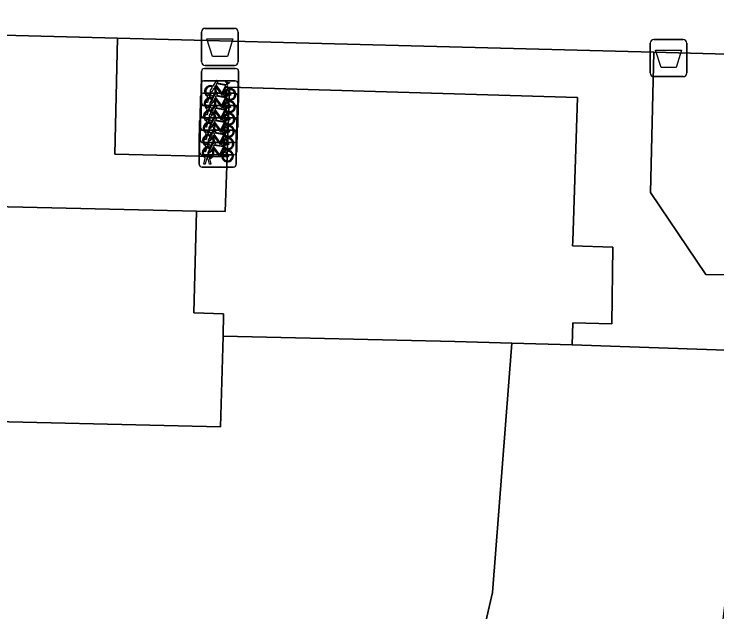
# Model space of a CAD drawing. Extents: x 162082 to 163401, y 388089 to 388636.
# Drawn here: x 162632.59 to 162651.56, y 388440.29 to 388456.43 of the extents above; entities that cross this region are included whole.
import ezdxf

# ---------------------------------------------------------------- set-up
doc = ezdxf.new("R2010")
doc.units = 0
for name, color, linetype in [('IMGEO_Afvalbak', 7, 'Continuous'), ('IMGEO_Fietsenrek', 7, 'Continuous'), ('IMGEO_Groenvoorziening', 7, 'Continuous'), ('IMGEO_Pand', 7, 'Continuous'), ('IMGEO_Voetpad_open', 7, 'Continuous')]:
    doc.layers.add(name, color=color, linetype=linetype)

msp = doc.modelspace()

# ---------------------------------------------------------------- linework, layer by layer
at = {"layer": 'IMGEO_Afvalbak'}
for p, q in [((162637.746, 388456.045), (162638.536, 388456.045)), ((162638.536, 388456.045), (162637.746, 388456.045)), ((162637.646, 388455.145), (162637.646, 388455.945)), ((162637.646, 388455.945), (162637.646, 388455.145)), ((162638.636, 388455.945), (162638.636, 388455.145)), ((162638.636, 388455.145), (162638.636, 388455.945)), ((162649.856, 388455.742), (162650.646, 388455.742)), ((162650.646, 388455.742), (162649.856, 388455.742)), ((162649.756, 388454.842), (162649.756, 388455.642)), ((162649.756, 388455.642), (162649.756, 388454.842)), ((162650.746, 388455.642), (162650.746, 388454.842)), ((162650.746, 388454.842), (162650.746, 388455.642)), ((162638.536, 388455.045), (162637.746, 388455.045)), ((162637.746, 388455.045), (162638.536, 388455.045)), ((162650.646, 388454.742), (162649.856, 388454.742)), ((162649.856, 388454.742), (162650.646, 388454.742))]:
    msp.add_line(p, q, dxfattribs=at)
for points in [[(162637.789, 388455.759), (162638.493, 388455.759), (162638.344, 388455.289), (162637.938, 388455.289), (162637.789, 388455.759)], [(162649.899, 388455.456), (162650.603, 388455.456), (162650.454, 388454.986), (162650.048, 388454.986), (162649.899, 388455.456)]]:
    msp.add_lwpolyline(points, dxfattribs=at)
for centre, start, end in [((162637.746, 388455.945), 90, 180), ((162637.746, 388455.945), 90, 180), ((162638.536, 388455.945), 0, 90), ((162638.536, 388455.945), 360, 90), ((162649.856, 388455.642), 90, 180), ((162649.856, 388455.642), 90, 180), ((162650.646, 388455.642), 0, 90), ((162650.646, 388455.642), 360, 90), ((162637.746, 388455.145), 180, 270), ((162637.746, 388455.145), 180, 270), ((162638.536, 388455.145), 270, 0), ((162638.536, 388455.145), 270, 0), ((162649.856, 388454.842), 180, 270), ((162649.856, 388454.842), 180, 270), ((162650.646, 388454.842), 270, 0), ((162650.646, 388454.842), 270, 0)]:
    msp.add_arc(centre, 0.1, start, end, dxfattribs=at)
at = {"layer": 'IMGEO_Fietsenrek'}
for p, q in [((162637.722, 388454.96), (162638.563, 388454.96)), ((162638.563, 388454.96), (162637.722, 388454.96)), ((162637.647, 388454.035), (162637.647, 388454.876)), ((162637.647, 388454.876), (162637.647, 388454.035)), ((162638.647, 388454.885), (162638.647, 388454.044)), ((162638.647, 388454.044), (162638.647, 388454.885)), ((162637.634, 388453.703), (162637.634, 388454.544)), ((162637.634, 388454.544), (162637.634, 388453.703)), ((162637.709, 388454.628), (162638.55, 388454.628)), ((162638.55, 388454.628), (162637.709, 388454.628)), ((162638.334, 388454.509), (162638.37, 388454.414)), ((162638.634, 388454.553), (162638.634, 388453.712)), ((162638.634, 388453.712), (162638.634, 388454.553)), ((162637.621, 388453.37), (162637.621, 388454.211)), ((162637.621, 388454.211), (162637.621, 388453.37)), ((162637.696, 388454.295), (162638.537, 388454.295)), ((162638.537, 388454.295), (162637.696, 388454.295)), ((162637.774, 388454.044), (162637.813, 388454.204)), ((162637.843, 388454.192), (162637.808, 388454.044)), ((162637.885, 388454.216), (162637.884, 388454.22)), ((162637.926, 388454.044), (162637.892, 388454.186)), ((162637.916, 388454.227), (162637.917, 388454.22)), ((162637.924, 388454.19), (162637.959, 388454.044)), ((162638.321, 388454.177), (162638.357, 388454.082)), ((162638.621, 388454.22), (162638.621, 388453.379)), ((162638.621, 388453.379), (162638.621, 388454.22)), ((162637.682, 388453.963), (162638.523, 388453.963)), ((162638.523, 388453.963), (162637.682, 388453.963)), ((162638.572, 388453.96), (162637.731, 388453.96)), ((162637.731, 388453.96), (162638.572, 388453.96)), ((162637.808, 388454.044), (162637.774, 388454.044)), ((162637.959, 388454.044), (162637.926, 388454.044)), ((162637.607, 388453.038), (162637.607, 388453.879)), ((162637.607, 388453.879), (162637.607, 388453.038)), ((162637.761, 388453.712), (162637.8, 388453.872)), ((162637.83, 388453.86), (162637.795, 388453.712)), ((162637.872, 388453.884), (162637.871, 388453.888)), ((162637.913, 388453.712), (162637.879, 388453.854)), ((162637.903, 388453.895), (162637.904, 388453.888)), ((162637.911, 388453.858), (162637.946, 388453.712)), ((162638.308, 388453.844), (162638.344, 388453.749)), ((162638.607, 388453.888), (162638.607, 388453.047)), ((162638.607, 388453.047), (162638.607, 388453.888)), ((162637.669, 388453.63), (162638.51, 388453.63)), ((162638.51, 388453.63), (162637.669, 388453.63)), ((162638.559, 388453.628), (162637.718, 388453.628)), ((162637.718, 388453.628), (162638.559, 388453.628)), ((162637.795, 388453.712), (162637.761, 388453.712)), ((162637.89, 388453.562), (162637.891, 388453.555)), ((162637.946, 388453.712), (162637.913, 388453.712)), ((162637.594, 388452.705), (162637.594, 388453.546)), ((162637.594, 388453.546), (162637.594, 388452.705)), ((162637.748, 388453.379), (162637.787, 388453.539)), ((162637.782, 388453.379), (162637.748, 388453.379)), ((162637.817, 388453.527), (162637.782, 388453.379)), ((162637.859, 388453.551), (162637.858, 388453.555)), ((162637.9, 388453.379), (162637.866, 388453.521)), ((162637.898, 388453.525), (162637.933, 388453.379)), ((162637.933, 388453.379), (162637.9, 388453.379)), ((162638.294, 388453.512), (162638.33, 388453.417)), ((162638.594, 388453.555), (162638.594, 388452.714)), ((162638.594, 388452.714), (162638.594, 388453.555)), ((162637.581, 388452.373), (162637.581, 388453.214)), ((162637.581, 388453.214), (162637.581, 388452.373)), ((162637.656, 388453.298), (162638.497, 388453.298)), ((162638.497, 388453.298), (162637.656, 388453.298)), ((162638.546, 388453.295), (162637.705, 388453.295)), ((162637.705, 388453.295), (162638.546, 388453.295)), ((162637.734, 388453.047), (162637.773, 388453.207)), ((162637.803, 388453.195), (162637.768, 388453.047)), ((162637.845, 388453.219), (162637.844, 388453.223)), ((162637.886, 388453.047), (162637.852, 388453.189)), ((162637.876, 388453.23), (162637.877, 388453.223)), ((162637.884, 388453.193), (162637.919, 388453.047)), ((162638.581, 388453.223), (162638.581, 388452.382)), ((162638.581, 388452.382), (162638.581, 388453.223)), ((162637.768, 388453.047), (162637.734, 388453.047)), ((162637.919, 388453.047), (162637.886, 388453.047)), ((162638.281, 388453.179), (162638.317, 388453.084)), ((162638.532, 388452.963), (162637.691, 388452.963)), ((162637.691, 388452.963), (162638.532, 388452.963)), ((162637.721, 388452.714), (162637.76, 388452.874)), ((162637.79, 388452.862), (162637.755, 388452.714)), ((162637.832, 388452.886), (162637.831, 388452.89)), ((162637.873, 388452.714), (162637.839, 388452.856)), ((162637.863, 388452.897), (162637.864, 388452.89)), ((162637.871, 388452.86), (162637.906, 388452.714)), ((162638.268, 388452.847), (162638.304, 388452.752)), ((162638.519, 388452.63), (162637.678, 388452.63)), ((162637.678, 388452.63), (162638.519, 388452.63)), ((162637.755, 388452.714), (162637.721, 388452.714)), ((162637.906, 388452.714), (162637.873, 388452.714)), ((162637.708, 388452.382), (162637.747, 388452.542)), ((162637.777, 388452.53), (162637.742, 388452.382)), ((162637.819, 388452.554), (162637.818, 388452.558)), ((162637.86, 388452.382), (162637.826, 388452.524)), ((162637.85, 388452.565), (162637.851, 388452.558)), ((162637.858, 388452.528), (162637.893, 388452.382)), ((162638.506, 388452.298), (162637.665, 388452.298)), ((162637.665, 388452.298), (162638.506, 388452.298)), ((162637.742, 388452.382), (162637.708, 388452.382)), ((162637.893, 388452.382), (162637.86, 388452.382))]:
    msp.add_line(p, q, dxfattribs=at)
for points in [[(162637.96, 388454.486), (162638.055, 388454.65), (162638.141, 388454.636), (162638.143, 388454.627), (162638.087, 388454.616), (162638.06, 388454.571), (162638.316, 388454.53)], [(162638.303, 388454.505), (162638.046, 388454.546), (162638.029, 388454.517), (162638.196, 388454.297), (162638.303, 388454.505)], [(162638.316, 388454.53), (162638.341, 388454.579), (162638.335, 388454.583), (162638.312, 388454.587), (162638.3, 388454.594), (162638.299, 388454.597), (162638.301, 388454.602), (162638.396, 388454.587), (162638.398, 388454.577), (162638.388, 388454.564), (162638.376, 388454.558), (162638.362, 388454.564), (162638.334, 388454.509)], [(162637.981, 388454.434), (162637.929, 388454.344), (162637.889, 388454.319), (162637.89, 388454.366), (162637.945, 388454.46)], [(162638.256, 388454.242), (162638.206, 388454.242), (162638.015, 388454.493), (162637.996, 388454.461)], [(162638.351, 388454.407), (162638.321, 388454.484), (162638.212, 388454.266), (162638.255, 388454.266)], [(162638.285, 388454.266), (162638.405, 388454.265), (162638.361, 388454.379)], [(162638.381, 388454.386), (162638.436, 388454.241), (162638.286, 388454.241)], [(162637.947, 388454.154), (162638.042, 388454.318), (162638.128, 388454.304), (162638.13, 388454.295), (162638.074, 388454.284), (162638.047, 388454.239), (162638.303, 388454.198)], [(162638.243, 388453.91), (162638.193, 388453.91), (162638.002, 388454.161), (162637.983, 388454.129)], [(162638.29, 388454.173), (162638.033, 388454.214), (162638.016, 388454.185), (162638.183, 388453.965), (162638.29, 388454.173)], [(162638.338, 388454.075), (162638.308, 388454.152), (162638.199, 388453.934), (162638.242, 388453.934)], [(162638.303, 388454.198), (162638.328, 388454.247), (162638.322, 388454.251), (162638.299, 388454.255), (162638.287, 388454.262), (162638.286, 388454.265), (162638.288, 388454.27), (162638.383, 388454.255), (162638.385, 388454.245), (162638.375, 388454.232), (162638.363, 388454.226), (162638.349, 388454.232), (162638.321, 388454.177)], [(162637.968, 388454.102), (162637.916, 388454.012), (162637.876, 388453.987), (162637.877, 388454.034), (162637.932, 388454.128)], [(162637.934, 388453.821), (162638.029, 388453.985), (162638.115, 388453.971), (162638.117, 388453.962), (162638.061, 388453.951), (162638.034, 388453.906), (162638.29, 388453.865)], [(162638.272, 388453.934), (162638.392, 388453.933), (162638.348, 388454.047)], [(162638.368, 388454.054), (162638.423, 388453.909), (162638.273, 388453.909)], [(162637.955, 388453.769), (162637.903, 388453.679), (162637.863, 388453.654), (162637.864, 388453.701), (162637.919, 388453.795)], [(162638.23, 388453.577), (162638.18, 388453.577), (162637.989, 388453.828), (162637.97, 388453.796)], [(162638.277, 388453.84), (162638.02, 388453.881), (162638.003, 388453.852), (162638.17, 388453.632), (162638.277, 388453.84)], [(162638.325, 388453.742), (162638.295, 388453.819), (162638.186, 388453.601), (162638.229, 388453.601)], [(162638.29, 388453.865), (162638.315, 388453.914), (162638.309, 388453.918), (162638.286, 388453.922), (162638.274, 388453.929), (162638.273, 388453.932), (162638.275, 388453.937), (162638.37, 388453.922), (162638.372, 388453.912), (162638.362, 388453.899), (162638.35, 388453.893), (162638.336, 388453.899), (162638.308, 388453.844)], [(162637.92, 388453.489), (162638.015, 388453.653), (162638.101, 388453.639), (162638.103, 388453.63), (162638.047, 388453.619), (162638.02, 388453.574), (162638.276, 388453.533)], [(162638.259, 388453.601), (162638.379, 388453.6), (162638.335, 388453.714)], [(162638.276, 388453.533), (162638.301, 388453.582), (162638.295, 388453.586), (162638.272, 388453.59), (162638.26, 388453.597), (162638.259, 388453.6), (162638.261, 388453.605), (162638.356, 388453.59), (162638.358, 388453.58), (162638.348, 388453.567), (162638.336, 388453.561), (162638.322, 388453.567), (162638.294, 388453.512)], [(162638.355, 388453.721), (162638.41, 388453.576), (162638.26, 388453.576)], [(162637.941, 388453.437), (162637.889, 388453.347), (162637.849, 388453.322), (162637.85, 388453.369), (162637.905, 388453.463)], [(162638.216, 388453.245), (162638.166, 388453.245), (162637.975, 388453.496), (162637.956, 388453.464)], [(162638.263, 388453.508), (162638.006, 388453.549), (162637.989, 388453.52), (162638.156, 388453.3), (162638.263, 388453.508)], [(162638.311, 388453.41), (162638.281, 388453.487), (162638.172, 388453.269), (162638.215, 388453.269)], [(162638.245, 388453.269), (162638.365, 388453.268), (162638.321, 388453.382)], [(162638.341, 388453.389), (162638.396, 388453.244), (162638.246, 388453.244)], [(162637.907, 388453.156), (162638.002, 388453.32), (162638.088, 388453.306), (162638.09, 388453.297), (162638.034, 388453.286), (162638.007, 388453.241), (162638.263, 388453.2)], [(162638.25, 388453.175), (162637.993, 388453.216), (162637.976, 388453.187), (162638.143, 388452.967), (162638.25, 388453.175)], [(162638.263, 388453.2), (162638.288, 388453.249), (162638.282, 388453.253), (162638.259, 388453.257), (162638.247, 388453.264), (162638.246, 388453.267), (162638.248, 388453.272), (162638.343, 388453.257), (162638.345, 388453.247), (162638.335, 388453.234), (162638.323, 388453.228), (162638.309, 388453.234), (162638.281, 388453.179)], [(162637.928, 388453.104), (162637.876, 388453.014), (162637.836, 388452.989), (162637.837, 388453.036), (162637.892, 388453.13)], [(162638.203, 388452.912), (162638.153, 388452.912), (162637.962, 388453.163), (162637.943, 388453.131)], [(162638.298, 388453.077), (162638.268, 388453.154), (162638.159, 388452.936), (162638.202, 388452.936)], [(162638.232, 388452.936), (162638.352, 388452.935), (162638.308, 388453.049)], [(162638.328, 388453.056), (162638.383, 388452.911), (162638.233, 388452.911)], [(162637.894, 388452.824), (162637.989, 388452.988), (162638.075, 388452.974), (162638.077, 388452.965), (162638.021, 388452.954), (162637.994, 388452.909), (162638.25, 388452.868)], [(162638.19, 388452.58), (162638.14, 388452.58), (162637.949, 388452.831), (162637.93, 388452.799)], [(162638.237, 388452.843), (162637.98, 388452.884), (162637.963, 388452.855), (162638.13, 388452.635), (162638.237, 388452.843)], [(162638.285, 388452.745), (162638.255, 388452.822), (162638.146, 388452.604), (162638.189, 388452.604)], [(162638.25, 388452.868), (162638.275, 388452.917), (162638.269, 388452.921), (162638.246, 388452.925), (162638.234, 388452.932), (162638.233, 388452.935), (162638.235, 388452.94), (162638.33, 388452.925), (162638.332, 388452.915), (162638.322, 388452.902), (162638.31, 388452.896), (162638.296, 388452.902), (162638.268, 388452.847)], [(162637.915, 388452.772), (162637.863, 388452.682), (162637.823, 388452.657), (162637.824, 388452.704), (162637.879, 388452.798)], [(162638.219, 388452.604), (162638.339, 388452.603), (162638.295, 388452.717)], [(162638.315, 388452.724), (162638.37, 388452.579), (162638.22, 388452.579)]]:
    msp.add_lwpolyline(points, dxfattribs=at)
for centre, radius, start, end in [((162637.725, 388454.882), 0.0779, 92.4484, 184.2845), ((162637.725, 388454.882), 0.0779, 92.4484, 184.2845), ((162638.569, 388454.882), 0.0779, 2.4484, 94.2845), ((162638.569, 388454.882), 0.0779, 2.4484, 94.2845), ((162637.712, 388454.55), 0.0779, 92.4484, 184.2845), ((162637.712, 388454.55), 0.0779, 92.4484, 184.2845), ((162638.556, 388454.55), 0.0779, 2.4484, 94.2845), ((162638.556, 388454.55), 0.0779, 2.4484, 94.2845), ((162637.887, 388454.345), 0.159, 62.6766, 242.1369), ((162637.887, 388454.345), 0.129, 63.3192, 238.903), ((162637.887, 388454.345), 0.129, 283.6043, 43.4302), ((162637.887, 388454.345), 0.159, 283.5766, 46.6042), ((162638.414, 388454.261), 0.159, 113.3408, 178.3217), ((162638.414, 388454.261), 0.159, 187.0065, 105.7708), ((162638.414, 388454.261), 0.129, 113.923, 177.9556), ((162638.414, 388454.261), 0.129, 188.6715, 104.5883), ((162637.699, 388454.217), 0.0779, 92.4484, 184.2845), ((162637.699, 388454.217), 0.0779, 92.4484, 184.2845), ((162637.874, 388454.013), 0.159, 62.6766, 242.1369), ((162637.874, 388454.013), 0.129, 63.3192, 238.903), ((162637.867, 388454.216), 0.0499, 12.8025, 158.6934), ((162637.887, 388454.345), 0.159, 253.9967, 271.7867), ((162637.867, 388454.216), 0.0174, 12.8025, 163.4502), ((162637.887, 388454.345), 0.129, 253.415, 269.0204), ((162638.543, 388454.217), 0.0779, 2.4484, 94.2845), ((162638.543, 388454.217), 0.0779, 2.4484, 94.2845), ((162637.685, 388453.885), 0.0779, 92.4484, 184.2845), ((162637.685, 388453.885), 0.0779, 92.4484, 184.2845), ((162637.725, 388454.038), 0.0779, 182.4484, 274.2845), ((162637.725, 388454.038), 0.0779, 182.4484, 274.2845), ((162637.874, 388454.013), 0.129, 283.6043, 43.4302), ((162637.874, 388454.013), 0.159, 283.5766, 46.6042), ((162638.401, 388453.929), 0.159, 113.3408, 178.3217), ((162638.401, 388453.929), 0.159, 187.0065, 105.7708), ((162638.401, 388453.929), 0.129, 113.923, 177.9556), ((162638.401, 388453.929), 0.129, 188.6715, 104.5883), ((162638.529, 388453.885), 0.0779, 2.4484, 94.2845), ((162638.529, 388453.885), 0.0779, 2.4484, 94.2845), ((162638.569, 388454.038), 0.0779, 272.4484, 4.2845), ((162638.569, 388454.038), 0.0779, 272.4484, 4.2845), ((162637.861, 388453.68), 0.159, 62.6766, 242.1369), ((162637.861, 388453.68), 0.129, 63.3192, 238.903), ((162637.854, 388453.884), 0.0499, 12.8025, 158.6934), ((162637.874, 388454.013), 0.159, 253.9967, 271.7867), ((162637.854, 388453.884), 0.0174, 12.8025, 163.4502), ((162637.874, 388454.013), 0.129, 253.415, 269.0204), ((162637.861, 388453.68), 0.129, 283.6043, 43.4302), ((162637.861, 388453.68), 0.159, 283.5766, 46.6042), ((162638.388, 388453.596), 0.159, 187.0065, 105.7708), ((162637.672, 388453.552), 0.0779, 92.4484, 184.2845), ((162637.672, 388453.552), 0.0779, 92.4484, 184.2845), ((162637.712, 388453.706), 0.0779, 182.4484, 274.2845), ((162637.712, 388453.706), 0.0779, 182.4484, 274.2845), ((162637.841, 388453.551), 0.0499, 12.8025, 158.6934), ((162637.841, 388453.551), 0.0174, 12.8025, 163.4502), ((162638.388, 388453.596), 0.159, 113.3408, 178.3217), ((162638.388, 388453.596), 0.129, 113.923, 177.9556), ((162638.388, 388453.596), 0.129, 188.6715, 104.5883), ((162638.516, 388453.552), 0.0779, 2.4484, 94.2845), ((162638.516, 388453.552), 0.0779, 2.4484, 94.2845), ((162638.556, 388453.706), 0.0779, 272.4484, 4.2845), ((162638.556, 388453.706), 0.0779, 272.4484, 4.2845), ((162637.847, 388453.348), 0.159, 62.6766, 242.1369), ((162637.847, 388453.348), 0.129, 63.3192, 238.903), ((162637.861, 388453.68), 0.159, 253.9967, 271.7867), ((162637.861, 388453.68), 0.129, 253.415, 269.0204), ((162637.847, 388453.348), 0.129, 283.6043, 43.4302), ((162637.847, 388453.348), 0.159, 283.5766, 46.6042), ((162638.374, 388453.264), 0.159, 113.3408, 178.3217), ((162638.374, 388453.264), 0.159, 187.0065, 105.7708), ((162638.374, 388453.264), 0.129, 113.923, 177.9556), ((162638.374, 388453.264), 0.129, 188.6715, 104.5883), ((162638.543, 388453.373), 0.0779, 272.4484, 4.2845), ((162638.543, 388453.373), 0.0779, 272.4484, 4.2845), ((162637.659, 388453.22), 0.0779, 92.4484, 184.2845), ((162637.659, 388453.22), 0.0779, 92.4484, 184.2845), ((162637.699, 388453.373), 0.0779, 182.4484, 274.2845), ((162637.699, 388453.373), 0.0779, 182.4484, 274.2845), ((162637.827, 388453.219), 0.0499, 12.8025, 158.6934), ((162637.847, 388453.348), 0.159, 253.9967, 271.7867), ((162637.827, 388453.219), 0.0174, 12.8025, 163.4502), ((162637.847, 388453.348), 0.129, 253.415, 269.0204), ((162638.503, 388453.22), 0.0779, 2.4484, 94.2845), ((162638.503, 388453.22), 0.0779, 2.4484, 94.2845), ((162637.685, 388453.041), 0.0779, 182.4484, 274.2845), ((162637.685, 388453.041), 0.0779, 182.4484, 274.2845), ((162637.834, 388453.015), 0.159, 62.6766, 242.1369), ((162637.834, 388453.015), 0.129, 63.3192, 238.903), ((162637.834, 388453.015), 0.129, 283.6043, 43.4302), ((162637.834, 388453.015), 0.159, 283.5766, 46.6042), ((162638.361, 388452.931), 0.159, 113.3408, 178.3217), ((162638.361, 388452.931), 0.159, 187.0065, 105.7708), ((162638.361, 388452.931), 0.129, 113.923, 177.9556), ((162638.361, 388452.931), 0.129, 188.6715, 104.5883), ((162638.529, 388453.041), 0.0779, 272.4484, 4.2845), ((162638.529, 388453.041), 0.0779, 272.4484, 4.2845), ((162637.821, 388452.683), 0.159, 62.6766, 242.1369), ((162637.821, 388452.683), 0.129, 63.3192, 238.903), ((162637.814, 388452.886), 0.0499, 12.8025, 158.6934), ((162637.834, 388453.015), 0.159, 253.9967, 271.7867), ((162637.814, 388452.886), 0.0174, 12.8025, 163.4502), ((162637.834, 388453.015), 0.129, 253.415, 269.0204), ((162637.672, 388452.708), 0.0779, 182.4484, 274.2845), ((162637.672, 388452.708), 0.0779, 182.4484, 274.2845), ((162637.821, 388452.683), 0.129, 283.6043, 43.4302), ((162637.821, 388452.683), 0.159, 283.5766, 46.6042), ((162638.348, 388452.599), 0.159, 113.3408, 178.3217), ((162638.348, 388452.599), 0.159, 187.0065, 105.7708), ((162638.348, 388452.599), 0.129, 113.923, 177.9556), ((162638.348, 388452.599), 0.129, 188.6715, 104.5883), ((162638.516, 388452.708), 0.0779, 272.4484, 4.2845), ((162638.516, 388452.708), 0.0779, 272.4484, 4.2845), ((162637.801, 388452.554), 0.0499, 12.8025, 158.6934), ((162637.821, 388452.683), 0.159, 253.9967, 271.7867), ((162637.801, 388452.554), 0.0174, 12.8025, 163.4502), ((162637.821, 388452.683), 0.129, 253.415, 269.0204), ((162637.659, 388452.376), 0.0779, 182.4484, 274.2845), ((162637.659, 388452.376), 0.0779, 182.4484, 274.2845), ((162638.503, 388452.376), 0.0779, 272.4484, 4.2845), ((162638.503, 388452.376), 0.0779, 272.4484, 4.2845)]:
    msp.add_arc(centre, radius, start, end, dxfattribs=at)
at = {"layer": 'IMGEO_Groenvoorziening'}
msp.add_lwpolyline([(162644.126, 388434.828), (162645.501, 388440.815), (162646.023, 388447.547), (162644.485, 388447.593), (162638.225, 388447.732), (162638.158, 388445.286), (162622.903, 388445.646), (162623.04, 388451.445), (162637.508, 388451.108), (162638.283, 388451.097), (162638.334, 388452.575), (162635.301, 388452.645), (162635.375, 388455.782), (162621.295, 388456.151)], dxfattribs=at)
for points in [[(162653.501, 388455.307), (162649.85, 388455.402), (162649.761, 388451.613), (162651.261, 388449.398), (162652.81, 388449.394)], [(162638.242, 388448.341), (162637.44, 388448.365), (162637.508, 388451.108), (162623.04, 388451.445), (162622.903, 388445.646), (162638.158, 388445.286), (162638.225, 388447.732)], [(162651.629, 388439.243), (162652.57, 388447.331), (162647.653, 388447.498), (162646.023, 388447.547), (162645.501, 388440.815), (162644.126, 388434.828), (162641.776, 388431.377), (162642.53, 388412.546), (162644.129, 388409.402), (162646.326, 388407.539), (162674.356, 388404.682), (162680.186, 388403.156), (162683.348, 388402.877), (162685.352, 388404.424), (162688.223, 388403.834), (162689.064, 388408.838), (162686.158, 388409.327), (162648.442, 388411.886), (162649.986, 388425.138), (162650.112, 388426.22)]]:
    msp.add_lwpolyline(points, close=True, dxfattribs=at)
at = {"layer": 'IMGEO_Pand'}
msp.add_lwpolyline([(162648.748, 388450.142), (162647.662, 388450.178), (162647.666, 388450.297), (162647.796, 388454.178), (162638.399, 388454.456), (162638.334, 388452.575), (162638.283, 388451.097), (162637.508, 388451.108), (162637.44, 388448.365), (162638.242, 388448.341), (162638.225, 388447.732), (162644.485, 388447.593), (162646.023, 388447.547), (162647.653, 388447.498), (162647.668, 388448.099), (162648.72, 388448.068)], close=True, dxfattribs=at)
at = {"layer": 'IMGEO_Voetpad_open'}
msp.add_lwpolyline([(162614.908, 388456.164), (162621.295, 388456.151), (162635.375, 388455.782), (162649.85, 388455.402), (162653.501, 388455.307), (162669.13, 388454.897), (162673.534, 388454.753), (162677.318, 388454.629), (162703.613, 388453.844), (162703.619, 388453.844), (162705.624, 388453.783), (162705.673, 388453.782), (162705.621, 388453.388), (162710.306, 388452.845), (162710.527, 388452.819), (162728.669, 388450.964), (162743.614, 388449.283), (162743.528, 388448.505), (162743.142, 388445.011), (162744.008, 388444.916), (162744.393, 388448.409), (162746.211, 388464.901), (162748.001, 388464.745), (162748.03, 388465.621)], dxfattribs=at)
msp.add_lwpolyline([(162649.761, 388451.613), (162649.85, 388455.402), (162635.375, 388455.782), (162635.301, 388452.645), (162638.334, 388452.575), (162638.399, 388454.456), (162647.796, 388454.178), (162647.666, 388450.297), (162647.662, 388450.178), (162648.748, 388450.142), (162648.72, 388448.068), (162647.668, 388448.099), (162647.653, 388447.498), (162652.57, 388447.331), (162652.81, 388449.394), (162651.261, 388449.398)], close=True, dxfattribs=at)

doc.saveas('drawing.dxf')
